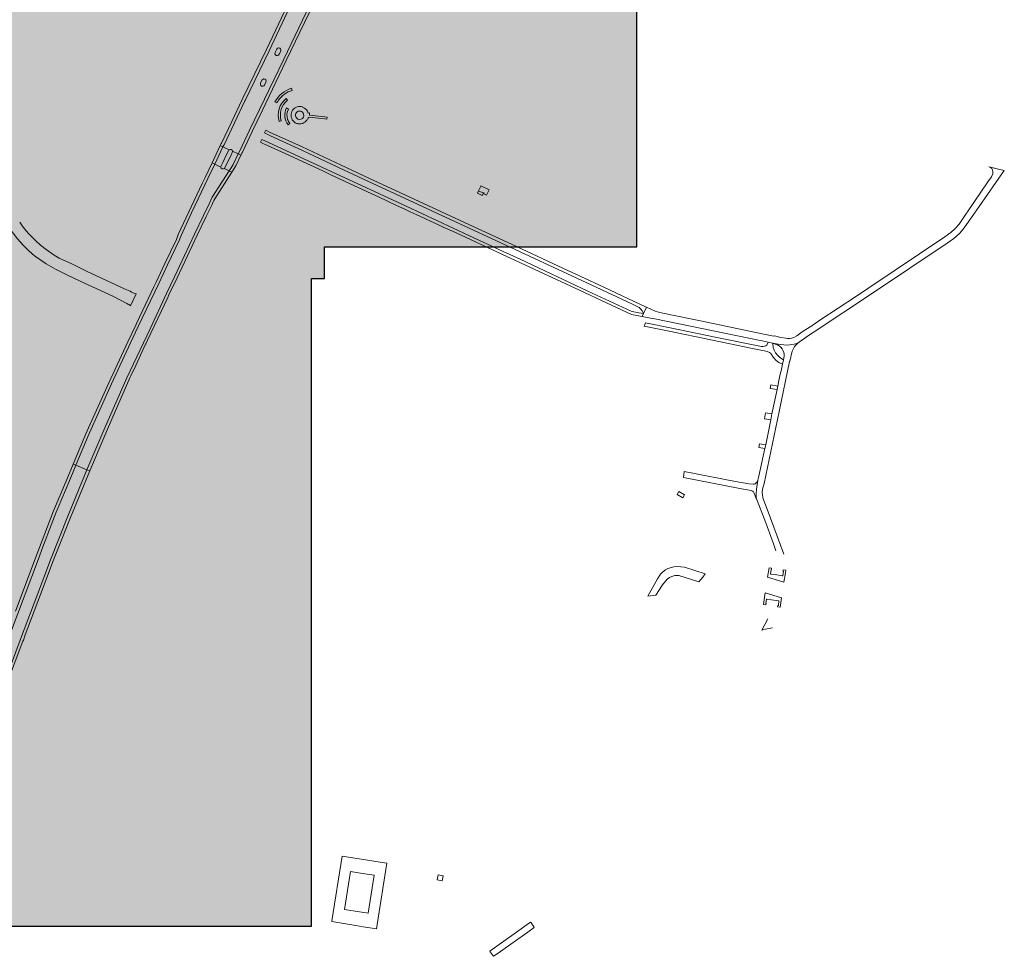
# Model space of a CAD drawing. Header units: metres. Extents: x 152391 to 157968, y 462336 to 467280.
# Tile 554 of 656: x 157130.78 to 157135.32, y 462636.38 to 462640.69. Entities that reach past the tile are written whole.
import ezdxf

# ---------------------------------------------------------------- set-up
doc = ezdxf.new("R2010")
doc.units = ezdxf.units.M
doc.header["$LTSCALE"] = 0.75
for name, color, linetype, lineweight in [('B-WE-VH-VERHARDING_ASFALT-GV', 251, 'Continuous', 18), ('B-WE-VH-VERHARDING_BEDRIJFSVLOERPLAAT-GV', 251, 'Continuous', 18), ('B-WE-VH-VERHARDING_BETON-GV', 251, 'Continuous', 18), ('B-WE-VH-VERHARDING_GRASBETONSTEEN-GV', 251, 'Continuous', 18), ('B-WE-VH-VERHARDING_OPEN-GV', 251, 'Continuous', 18), ('B-WE-VH-VERHARDING_SIERBESTRATING-GV', 251, 'Continuous', 18), ('B-WE-VH-VERHARDING_TEGEL_RUBBER-GV', 251, 'Continuous', 18), ('X-XX-AL-TEKENBLAD-T18', 1, 'Continuous', 25), ('X-XX-AL-TEKENBLAD_VIEWPORT-V', 253, 'Continuous', 18)]:
    doc.layers.add(name, color=color, linetype=linetype, lineweight=lineweight)

msp = doc.modelspace()

# ---------------------------------------------------------------- hatches: boundary and pattern name
at = {"layer": 'X-XX-AL-TEKENBLAD_VIEWPORT-V', "transparency": 33554559}
h = msp.add_hatch(color=41, dxfattribs=at)
h.dxf.hatch_style = 1
h.paths.add_polyline_path([(157133.6203, 462642.9954), (157127.7403, 462642.9954), (157127.7403, 462636.4629), (157128.8471, 462636.4629), (157128.8471, 462636.515), (157132.1203, 462636.515), (157132.1203, 462639.5004), (157132.1814, 462639.5004), (157132.1814, 462639.6465), (157133.6203, 462639.6465)])

# ---------------------------------------------------------------- linework, layer by layer
at = {"layer": 'B-WE-VH-VERHARDING_ASFALT-GV'}
for points in [[(157132.1278, 462641.0081), (157132.0419, 462640.8272), (157132.0197, 462640.7805), (157132.0193, 462640.7798), (157132.019, 462640.779), (157131.9969, 462640.7326), (157131.9127, 462640.5564), (157131.8018, 462640.3264), (157131.7533, 462640.2242), (157131.7059, 462640.1245), (157131.7046, 462640.1227), (157131.7002, 462640.1134), (157131.7125, 462640.1078), (157131.7163, 462640.1159), (157131.7176, 462640.1177), (157131.7655, 462640.2183), (157131.8137, 462640.3199), (157131.8148, 462640.3218), (157131.9249, 462640.5505), (157132.0091, 462640.7268), (157132.149, 462641.0212), (157132.1367, 462641.0269)], [(157131.9276, 462640.1761), (157131.9099, 462640.1842), (157131.9041, 462640.172), (157131.931, 462640.1586), (157132.0791, 462640.0913), (157132.2941, 462639.9896), (157133.0164, 462639.6543), (157133.4096, 462639.4709), (157133.6001, 462639.3828), (157133.6225, 462639.372), (157133.6312, 462639.3664), (157133.6399, 462639.359), (157133.6449, 462639.3513), (157133.6513, 462639.3395), (157133.6646, 462639.3685), (157133.6644, 462639.3687), (157133.4684, 462639.4608), (157133.3618, 462639.5103), (157133.337, 462639.5218), (157133.3261, 462639.5269), (157133.0222, 462639.6682), (157132.8669, 462639.7404), (157132.3856, 462639.9635), (157132.2577, 462640.0234), (157132.0749, 462640.1094)], [(157131.6623, 462640.0335), (157131.6745, 462640.0278), (157131.7125, 462640.1078), (157131.7002, 462640.1134)], [(157132.3787, 462639.9005), (157132.4292, 462639.8768), (157132.5133, 462639.8374), (157132.551, 462639.82), (157132.575, 462639.8089), (157132.6032, 462639.7959), (157132.7088, 462639.7472), (157132.7284, 462639.7382), (157132.757, 462639.725), (157132.7883, 462639.7106), (157132.9987, 462639.6123), (157133.0215, 462639.6016), (157133.3567, 462639.4465), (157133.4809, 462639.3885), (157133.481, 462639.3885), (157133.5961, 462639.3347), (157133.6448, 462639.3255), (157133.6513, 462639.3395), (157133.6295, 462639.3426), (157133.6065, 462639.3473), (157133.5953, 462639.3507), (157133.5754, 462639.3591), (157133.3956, 462639.4427), (157133.0823, 462639.5893), (157133.0043, 462639.6256), (157132.8466, 462639.699), (157132.5575, 462639.8336), (157131.9228, 462640.1272), (157131.891, 462640.1424), (157131.8851, 462640.1294), (157131.8966, 462640.1237), (157131.9034, 462640.1205), (157131.9831, 462640.0846), (157132.1723, 462639.9966), (157132.2102, 462639.9789)], [(157131.7533, 462639.9913), (157131.772, 462640.0206), (157131.7952, 462640.0695), (157131.783, 462640.0751), (157131.7601, 462640.0271), (157131.7497, 462640.0103), (157131.7412, 462639.9969)], [(157131.3988, 462639.472), (157131.3945, 462639.4629), (157131.3136, 462639.2927), (157131.3101, 462639.2855), (157131.2742, 462639.2094), (157131.1859, 462639.0196), (157131.078, 462638.7813), (157131.0643, 462638.7481), (157131.0219, 462638.6448), (157131.0344, 462638.6397), (157131.0903, 462638.7759), (157131.1984, 462639.0144), (157131.2865, 462639.204), (157131.3223, 462639.2797), (157131.4164, 462639.4776), (157131.4568, 462639.5642), (157131.5108, 462639.676), (157131.5191, 462639.6992), (157131.5674, 462639.803), (157131.6284, 462639.932), (157131.6429, 462639.9613), (157131.6745, 462640.0278), (157131.6623, 462640.0335), (157131.6307, 462639.9671), (157131.6164, 462639.9381), (157131.5552, 462639.8088), (157131.5065, 462639.7038), (157131.4984, 462639.6812), (157131.4448, 462639.5703), (157131.4042, 462639.4833)], [(157134.4355, 462639.2884), (157134.4271, 462639.2829), (157134.4001, 462639.2652), (157134.3837, 462639.2543), (157134.3578, 462639.2368), (157134.3478, 462639.2309), (157134.335, 462639.2261), (157134.3258, 462639.2244), (157134.3162, 462639.2239), (157134.3074, 462639.2249), (157134.2847, 462639.2289), (157134.2551, 462639.2357), (157134.2531, 462639.2349), (157134.2061, 462639.2447), (157133.9063, 462639.3072), (157133.7775, 462639.3331), (157133.7262, 462639.3445), (157133.7048, 462639.3508), (157133.6646, 462639.3685), (157133.6513, 462639.3395), (157133.6448, 462639.3255), (157133.6918, 462639.3166), (157133.7036, 462639.3148), (157134.1887, 462639.2153), (157134.1986, 462639.2133), (157134.2266, 462639.2076), (157134.248, 462639.2032), (157134.2817, 462639.1958), (157134.3157, 462639.1934), (157134.3459, 462639.1972), (157134.3635, 462639.2033), (157134.3728, 462639.2096), (157134.3897, 462639.2205), (157134.4019, 462639.2297), (157134.4024, 462639.2313), (157134.4385, 462639.2546), (157134.7075, 462639.4337), (157135.0519, 462639.6632), (157135.0822, 462639.6854), (157135.1081, 462639.7088), (157135.1252, 462639.7283), (157135.1566, 462639.771), (157135.1994, 462639.8335), (157135.3151, 462639.999), (157135.244, 462640.0162), (157135.2505, 462640.0142), (157135.257, 462640.0085), (157135.2614, 462640.0014), (157135.2627, 462639.9929), (157135.2618, 462639.983), (157135.2573, 462639.9723), (157135.2555, 462639.9697), (157135.2387, 462639.9461), (157135.1453, 462639.8089), (157135.1411, 462639.8027), (157135.141, 462639.8026), (157135.1064, 462639.7518), (157135.0903, 462639.7335), (157135.0686, 462639.7136), (157135.0415, 462639.6928), (157134.691, 462639.4583), (157134.6337, 462639.42), (157134.4652, 462639.3081), (157134.4429, 462639.2934)], [(157133.839, 462638.6107), (157133.8352, 462638.5834), (157134.0961, 462638.5327), (157134.148, 462638.5226), (157134.154, 462638.5207), (157134.159, 462638.5171), (157134.1622, 462638.5114), (157134.1717, 462638.4867), (157134.1708, 462638.5077), (157134.1723, 462638.5287), (157134.1792, 462638.5709), (157134.1735, 462638.561), (157134.1667, 462638.5546), (157134.1619, 462638.5523), (157134.1568, 462638.5517), (157134.1376, 462638.5535), (157134.0764, 462638.5652)], [(157133.9073, 462638.1014), (157133.925, 462638.1242), (157133.9365, 462638.1391), (157133.8402, 462638.1691), (157133.8241, 462638.1715), (157133.8079, 462638.1721), (157133.7915, 462638.1707), (157133.7636, 462638.1638), (157133.7531, 462638.1568), (157133.7396, 462638.1467), (157133.7303, 462638.1375), (157133.716, 462638.1164), (157133.671, 462638.0364), (157133.709, 462638.0411), (157133.7384, 462638.0878), (157133.7602, 462638.1145), (157133.771, 462638.1219), (157133.7824, 462638.1271), (157133.7957, 462638.1305), (157133.8148, 462638.1307)], [(157132.4237, 462636.5221), (157132.4685, 462636.805), (157132.4368, 462636.8099), (157132.2624, 462636.837), (157132.2145, 462636.5393), (157132.214, 462636.5356), (157132.3256, 462636.5176), (157132.3597, 462636.5116), (157132.4206, 462636.5022)], [(157132.3011, 462636.7659), (157132.3556, 462636.7573), (157132.4091, 462636.7488), (157132.3819, 462636.5739), (157132.2726, 462636.5918)]]:
    msp.add_lwpolyline(points, close=True, dxfattribs=at)
for points in [[(157132.1743, 462641.0094), (157132.149, 462641.0212), (157132.0091, 462640.7268), (157131.9249, 462640.5505), (157131.8148, 462640.3218), (157131.8137, 462640.3199), (157131.7655, 462640.2183), (157131.7176, 462640.1177), (157131.7163, 462640.1159), (157131.7125, 462640.1078), (157131.7412, 462640.0945)], [(157131.7564, 462640.0874), (157131.783, 462640.0751), (157131.7899, 462640.0897), (157131.8355, 462640.1848), (157131.881, 462640.2799), (157131.9925, 462640.5117), (157132.1826, 462640.9086), (157132.2207, 462640.9879), (157132.19, 462641.0022)], [(157131.8021, 462640.0838), (157131.8476, 462640.1789), (157131.8932, 462640.274), (157132.0047, 462640.5059), (157132.1948, 462640.9028), (157132.233, 462640.9822), (157132.2207, 462640.9879), (157132.1826, 462640.9086), (157131.9925, 462640.5117), (157131.881, 462640.2799), (157131.8355, 462640.1848), (157131.7899, 462640.0897), (157131.783, 462640.0751), (157131.7952, 462640.0695), (157131.8004, 462640.0805)], [(157131.9533, 462640.5423), (157131.9607, 462640.5582)], [(157131.9788, 462640.5498), (157131.9714, 462640.5345)], [(157131.886, 462640.4014), (157131.8925, 462640.415)], [(157131.9105, 462640.4064), (157131.9041, 462640.3928)], [(157132.0318, 462640.3683), (157132.0289, 462640.3779)], [(157132.01, 462640.3231), (157132.0036, 462640.3308)], [(157131.9523, 462640.3159), (157131.961, 462640.3111)], [(157132.0145, 462640.2822), (157132.0057, 462640.287)], [(157132.0794, 462640.2913), (157132.0798, 462640.2924)], [(157132.1024, 462640.2365), (157132.1039, 462640.2358)], [(157132.1111, 462640.2644), (157132.1052, 462640.263)], [(157132.1072, 462640.2454), (157132.1233, 462640.2435), (157132.1819, 462640.2369), (157132.1919, 462640.2358), (157132.1926, 462640.2451)], [(157132.1926, 462640.2451), (157132.1826, 462640.2461), (157132.1253, 462640.2518), (157132.1118, 462640.2532)], [(157131.9714, 462640.2253), (157131.981, 462640.2281)], [(157132.0129, 462640.2097), (157132.0207, 462640.2159)], [(157131.7125, 462640.1078), (157131.6745, 462640.0278), (157131.7031, 462640.0146)], [(157131.7412, 462640.0945), (157131.7125, 462640.1078)], [(157131.7041, 462640.0202), (157131.7113, 462640.0357), (157131.729, 462640.0725), (157131.7375, 462640.09)], [(157131.7555, 462640.0818), (157131.747, 462640.0639), (157131.7294, 462640.0274), (157131.7219, 462640.0116)], [(157131.7412, 462639.9969), (157131.7497, 462640.0103), (157131.7601, 462640.0271), (157131.783, 462640.0751), (157131.7564, 462640.0874)], [(157131.7031, 462640.0146), (157131.6745, 462640.0278), (157131.6429, 462639.9613), (157131.6284, 462639.932), (157131.5674, 462639.803), (157131.5191, 462639.6992), (157131.5108, 462639.676), (157131.4568, 462639.5642), (157131.4164, 462639.4776), (157131.3223, 462639.2797), (157131.2865, 462639.204), (157131.1984, 462639.0144), (157131.0903, 462638.7759), (157131.0344, 462638.6397)], [(157131.0344, 462638.6397), (157131.0855, 462638.6187), (157131.1721, 462638.8229), (157131.2687, 462639.0426), (157131.3763, 462639.2684), (157131.4515, 462639.4313), (157131.4891, 462639.509), (157131.5817, 462639.7058), (157131.6227, 462639.792), (157131.6483, 462639.8453), (157131.6629, 462639.8752), (157131.7412, 462639.9969), (157131.7185, 462640.0075)], [(157131.7185, 462640.0075), (157131.7412, 462639.9969)], [(157131.6743, 462639.8678), (157131.7533, 462639.9913), (157131.7412, 462639.9969), (157131.6629, 462639.8752), (157131.6483, 462639.8453), (157131.6227, 462639.792), (157131.5817, 462639.7058), (157131.4891, 462639.509), (157131.4515, 462639.4313), (157131.3763, 462639.2684), (157131.2687, 462639.0426), (157131.1721, 462638.8229), (157131.0855, 462638.6187), (157131.098, 462638.6136), (157131.1412, 462638.7155), (157131.1844, 462638.8175), (157131.2833, 462639.0426), (157131.2875, 462639.0512), (157131.3103, 462639.1), (157131.3483, 462639.1817), (157131.3557, 462639.1976), (157131.3567, 462639.1998), (157131.3643, 462639.2163), (157131.4578, 462639.4132), (157131.4637, 462639.4256), (157131.5013, 462639.5033), (157131.5939, 462639.7001), (157131.6348, 462639.7861), (157131.6605, 462639.8394)], [(157130.7268, 462639.7366), (157130.7287, 462639.7334), (157130.7366, 462639.7216), (157130.7449, 462639.7101), (157130.7655, 462639.6839), (157130.7915, 462639.6551), (157130.8123, 462639.6329), (157130.8351, 462639.6135)], [(157131.2844, 462639.4419), (157131.2614, 462639.4511), (157131.0871, 462639.5332), (157131.015, 462639.5683), (157130.9574, 462639.5944), (157130.9344, 462639.6088), (157130.8972, 462639.6341), (157130.8717, 462639.6546), (157130.8499, 462639.6743), (157130.8128, 462639.7118)], [(157130.8351, 462639.6135), (157130.8488, 462639.6028), (157130.8974, 462639.5687), (157130.9397, 462639.5444), (157130.9925, 462639.5179), (157131.0546, 462639.489), (157131.2044, 462639.4187), (157131.2696, 462639.3852)], [(157131.2864, 462639.3754), (157131.3126, 462639.4303)], [(157134.2986, 462638.2294), (157134.2218, 462638.4365), (157134.2033, 462638.4844), (157134.2017, 462638.4923), (157134.1997, 462638.502), (157134.1991, 462638.516), (157134.2007, 462638.5287), (157134.2075, 462638.5562), (157134.2774, 462638.8875), (157134.3253, 462639.118), (157134.3261, 462639.1194), (157134.3364, 462639.1661), (157134.3475, 462639.1868), (157134.3565, 462639.1964), (157134.3635, 462639.2033), (157134.3459, 462639.1972), (157134.3157, 462639.1934), (157134.2817, 462639.1958), (157134.248, 462639.2032), (157134.2579, 462639.198), (157134.2691, 462639.1944), (157134.277, 462639.1908), (157134.2848, 462639.184), (157134.2913, 462639.1759), (157134.2959, 462639.1676), (157134.2986, 462639.1592), (157134.3002, 462639.1512), (157134.2997, 462639.1421), (157134.2969, 462639.1257), (157134.2924, 462639.1056)], [(157134.2924, 462639.1056), (157134.2858, 462639.0757), (157134.2836, 462639.0658), (157134.276, 462639.031), (157134.2713, 462639.0049), (157134.2677, 462638.9886), (157134.2437, 462638.8768), (157134.2379, 462638.8487), (157134.2148, 462638.7338), (157134.2112, 462638.7169), (157134.1838, 462638.5889), (157134.1792, 462638.5709), (157134.1723, 462638.5287), (157134.1708, 462638.5077), (157134.1717, 462638.4867), (157134.1726, 462638.4842), (157134.2102, 462638.3858), (157134.2486, 462638.2815), (157134.2624, 462638.2444)], [(157130.7295, 462637.8573), (157130.8664, 462638.2205), (157130.8779, 462638.2507), (157130.9283, 462638.3839), (157130.9434, 462638.4237), (157130.9525, 462638.4451), (157131.0035, 462638.5647), (157131.0052, 462638.5687), (157131.0189, 462638.602), (157131.0344, 462638.6397), (157131.0219, 462638.6448), (157130.9927, 462638.5738), (157130.9309, 462638.4289), (157130.847, 462638.2074), (157130.7562, 462637.9661)], [(157130.6887, 462637.5594), (157130.7902, 462637.8286), (157130.7921, 462637.8337), (157130.8007, 462637.8578), (157130.8715, 462638.0438), (157130.9297, 462638.1989), (157131.0091, 462638.3991), (157131.098, 462638.6136), (157131.0855, 462638.6187), (157130.9966, 462638.4043), (157130.917, 462638.2035), (157130.8588, 462638.0486), (157130.7795, 462637.8384), (157130.7776, 462637.8334), (157130.6759, 462637.5639), (157130.64, 462637.4834), (157130.5973, 462637.4063), (157130.5383, 462637.31), (157130.4838, 462637.2217), (157130.3122, 462636.9722)], [(157130.6759, 462637.5639), (157130.7776, 462637.8334), (157130.7795, 462637.8384), (157130.8588, 462638.0486), (157130.917, 462638.2035), (157130.9966, 462638.4043), (157131.0855, 462638.6187), (157131.0344, 462638.6397), (157131.0189, 462638.602), (157131.0052, 462638.5687), (157131.0035, 462638.5647), (157130.9525, 462638.4451), (157130.9434, 462638.4237), (157130.9283, 462638.3839), (157130.8779, 462638.2507), (157130.8664, 462638.2205), (157130.7295, 462637.8573)], [(157134.2242, 462637.9318), (157134.1966, 462637.8787), (157134.2064, 462637.8821), (157134.246, 462637.8901)]]:
    msp.add_lwpolyline(points, dxfattribs=at)
for points in [[(157131.9607, 462640.5582, -1.035489), (157131.9788, 462640.5498)], [(157131.9714, 462640.5345, -1.034019), (157131.9533, 462640.5423)], [(157131.8925, 462640.415, -1.018824), (157131.9105, 462640.4064)], [(157131.9041, 462640.3928, -1.016933), (157131.886, 462640.4014)], [(157132.0289, 462640.3779, 0.197095), (157131.9523, 462640.3159)], [(157132.0036, 462640.3308, 0.300791), (157131.9714, 462640.2253)], [(157131.9689, 462640.3236, -0.164967), (157132.0318, 462640.3683)], [(157131.961, 462640.3111, -0.031356), (157131.9689, 462640.3236)], [(157131.981, 462640.2281, -0.30053), (157132.01, 462640.3231)], [(157132.0057, 462640.287, 0.30259), (157132.0129, 462640.2097)], [(157132.0108, 462640.2336, -0.212428), (157132.0145, 462640.2822)], [(157132.0671, 462640.2944, 0.753147), (157132.0459, 462640.219)], [(157132.0798, 462640.2924, 0.079311), (157132.0671, 462640.2944)], [(157132.1052, 462640.263, 0.254356), (157132.0794, 462640.2913)], [(157132.0207, 462640.2159, -0.085572), (157132.0108, 462640.2336)], [(157132.0488, 462640.2465, -1.086892), (157132.0846, 462640.2588)], [(157132.0846, 462640.2588, -0.966747), (157132.0488, 462640.2465)], [(157132.059, 462640.2141, 0.335009), (157132.1024, 462640.2365)], [(157132.1039, 462640.2358, 0.062799), (157132.1072, 462640.2454)], [(157132.1118, 462640.2532, 0.100289), (157132.1111, 462640.2644)], [(157132.0459, 462640.219, 0.109116), (157132.059, 462640.2141)], [(157131.7375, 462640.09, -0.148745), (157131.7412, 462640.0945)], [(157131.7412, 462640.0945, -0.550201), (157131.7564, 462640.0874)], [(157131.7564, 462640.0874, -0.145535), (157131.7555, 462640.0818)], [(157131.8004, 462640.0805, -0.01082), (157131.8021, 462640.0838)], [(157131.7031, 462640.0146, -0.146196), (157131.7041, 462640.0202)], [(157131.7185, 462640.0075, -0.56253), (157131.7031, 462640.0146)], [(157131.7219, 462640.0116, -0.138551), (157131.7185, 462640.0075)], [(157131.6605, 462639.8394, -0.03446), (157131.6743, 462639.8678)], [(157130.7885, 462639.7415, -0.011943), (157130.7753, 462639.7603)], [(157130.8003, 462639.7264, -0.011889), (157130.7885, 462639.7415)], [(157130.8128, 462639.7118, -0.012958), (157130.8003, 462639.7264)], [(157131.3126, 462639.4303, -0.096492), (157131.2844, 462639.4419)], [(157131.2696, 462639.3852, -0.065396), (157131.2864, 462639.3754)]]:
    msp.add_lwpolyline(points, format="xyb", dxfattribs=at)
at = {"layer": 'B-WE-VH-VERHARDING_BEDRIJFSVLOERPLAAT-GV'}
msp.add_lwpolyline([(157132.9138, 462639.8947), (157132.8914, 462639.9052), (157132.886, 462639.8935), (157132.9083, 462639.883)], close=True, dxfattribs=at)
at = {"layer": 'B-WE-VH-VERHARDING_BETON-GV'}
for points in [[(157132.9012, 462639.9265), (157132.8914, 462639.9052), (157132.9138, 462639.8947), (157132.9147, 462639.8965), (157132.9174, 462639.8952), (157132.9154, 462639.891), (157132.9283, 462639.885), (157132.94, 462639.9101), (157132.9018, 462639.9277)], [(157132.7234, 462636.724), (157132.7271, 462636.7462), (157132.7048, 462636.7505), (157132.7008, 462636.7276)]]:
    msp.add_lwpolyline(points, close=True, dxfattribs=at)
at = {"layer": 'B-WE-VH-VERHARDING_GRASBETONSTEEN-GV'}
for points in [[(157134.224, 462638.1237), (157134.2991, 462638.1001), (157134.3061, 462638.1443), (157134.3078, 462638.1551), (157134.2954, 462638.1571), (157134.2945, 462638.1511), (157134.297, 462638.1507), (157134.2937, 462638.1299), (157134.2912, 462638.1303), (157134.2587, 462638.1351), (157134.2388, 462638.138), (157134.2364, 462638.1383), (157134.2396, 462638.1593), (157134.241, 462638.1591), (157134.2419, 462638.165), (157134.2306, 462638.1667)], [(157134.2132, 462638.0515), (157134.2046, 462637.9972), (157134.216, 462637.9954), (157134.217, 462638.0013), (157134.2154, 462638.0016), (157134.2187, 462638.0222), (157134.2212, 462638.0219), (157134.2412, 462638.0189), (157134.2738, 462638.0142), (157134.2762, 462638.0138), (157134.2732, 462637.993), (157134.2707, 462637.9934), (157134.27, 462637.9874), (157134.2822, 462637.9857), (157134.2883, 462638.0276)]]:
    msp.add_lwpolyline(points, close=True, dxfattribs=at)
at = {"layer": 'B-WE-VH-VERHARDING_OPEN-GV'}
msp.add_lwpolyline([(157133.1481, 462636.5082), (157133.1456, 462636.5118), (157133.1329, 462636.53), (157133.131, 462636.5327), (157133.1003, 462636.5109), (157133.0869, 462636.5014), (157132.9865, 462636.4301), (157132.9429, 462636.3992), (157132.945, 462636.3963), (157132.9583, 462636.3776), (157132.9599, 462636.3753), (157132.9807, 462636.39), (157133.0032, 462636.4058), (157133.1028, 462636.4762), (157133.1178, 462636.4868)], close=True, dxfattribs=at)
at = {"layer": 'B-WE-VH-VERHARDING_SIERBESTRATING-GV'}
for points in [[(157134.1881, 462639.1891), (157133.9819, 462639.23), (157133.782, 462639.272), (157133.6602, 462639.2967), (157133.6585, 462639.2936), (157133.6558, 462639.2842), (157133.6551, 462639.2806), (157133.7706, 462639.2576), (157134.1535, 462639.1781), (157134.1698, 462639.1749), (157134.1924, 462639.1703), (157134.2013, 462639.1685), (157134.2215, 462639.1645), (157134.2322, 462639.1599), (157134.2371, 462639.1557), (157134.2418, 462639.1498), (157134.2488, 462639.1382), (157134.263, 462639.1231), (157134.276, 462639.1136), (157134.2924, 462639.1056), (157134.2969, 462639.1257), (157134.2891, 462639.1297), (157134.2787, 462639.1379), (157134.2702, 462639.1457), (157134.2606, 462639.1576), (157134.2546, 462639.1705), (157134.25, 462639.1827), (157134.248, 462639.2032), (157134.2266, 462639.2076), (157134.2197, 462639.1941), (157134.2157, 462639.1903), (157134.2101, 462639.188), (157134.2019, 462639.187), (157134.1983, 462639.1874), (157134.1946, 462639.1878)], [(157134.239, 462639.01), (157134.2357, 462638.9929), (157134.2677, 462638.9886), (157134.2713, 462639.0049)], [(157134.2089, 462638.8534), (157134.2379, 462638.8487), (157134.2437, 462638.8768), (157134.2143, 462638.8818)], [(157134.2148, 462638.7338), (157134.1865, 462638.7389), (157134.1831, 462638.722), (157134.2112, 462638.7169)]]:
    msp.add_lwpolyline(points, close=True, dxfattribs=at)
at = {"layer": 'B-WE-VH-VERHARDING_TEGEL_RUBBER-GV'}
msp.add_lwpolyline([(157133.8328, 462638.4897), (157133.8405, 462638.503), (157133.8143, 462638.5181), (157133.8066, 462638.5048)], close=True, dxfattribs=at)
at = {"layer": 'X-XX-AL-TEKENBLAD-T18', "flags": 128}
msp.add_lwpolyline([(157133.6203, 462642.9954), (157127.7403, 462642.9954), (157127.7403, 462636.4629), (157128.8471, 462636.4629), (157128.8471, 462636.515), (157132.1203, 462636.515), (157132.1203, 462639.5004), (157132.1814, 462639.5004), (157132.1814, 462639.6465), (157133.6203, 462639.6465)], close=True, dxfattribs=at)

doc.saveas('drawing.dxf')
